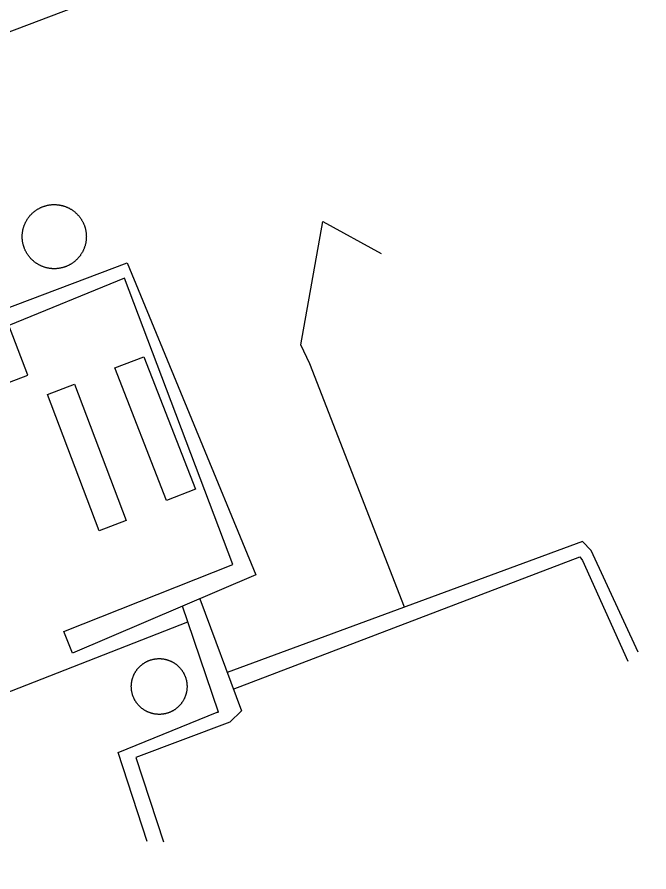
# Model space of a CAD drawing. Extents: x 3694830 to 3732949, y 415201 to 440970.
# Drawn here: x 3712704.1 to 3713047.9, y 429152.6 to 429617.3 of the extents above; entities that cross this region are included whole.
import ezdxf

# ---------------------------------------------------------------- set-up
doc = ezdxf.new("R2010")
doc.units = 0
for name, color, linetype in [('V-BLDG-OTLN', 7, 'Continuous'), ('V-DOMW-TANK', 7, 'Continuous'), ('V-UTIL-LINE', 7, 'Continuous')]:
    doc.layers.add(name, color=color, linetype=linetype)

msp = doc.modelspace()

# ---------------------------------------------------------------- linework, layer by layer
at = {"layer": 'V-BLDG-OTLN'}
for points in [[(3712785.46, 429354.59), (3712757.31, 429426.58), (3712772.98, 429432.7), (3712801.12, 429360.72)], [(3712748.77, 429338.1), (3712720.62, 429412.16), (3712735.29, 429417.73), (3712763.43, 429343.67)]]:
    msp.add_lwpolyline(points, close=True, dxfattribs=at)
at = {"layer": 'V-DOMW-TANK'}
for points in [[(3712707.17, 429494.84), (3712707.12, 429495.14), (3712707.07, 429495.44), (3712707.03, 429495.74), (3712707, 429496.05), (3712706.96, 429496.35), (3712706.94, 429496.66), (3712706.92, 429496.96), (3712706.9, 429497.26), (3712706.89, 429497.56), (3712706.89, 429497.87), (3712706.89, 429498.18), (3712706.9, 429498.48), (3712706.91, 429498.79), (3712706.92, 429499.09), (3712706.95, 429499.39), (3712706.98, 429499.69), (3712707.01, 429500), (3712707.04, 429500.3), (3712707.09, 429500.6), (3712707.14, 429500.9), (3712707.19, 429501.2), (3712707.25, 429501.5), (3712707.31, 429501.8), (3712707.38, 429502.09), (3712707.46, 429502.39), (3712707.54, 429502.68), (3712707.62, 429502.98), (3712707.71, 429503.27), (3712707.81, 429503.56), (3712707.91, 429503.84), (3712708.01, 429504.13), (3712708.12, 429504.41), (3712708.23, 429504.7), (3712708.36, 429504.98), (3712708.48, 429505.25), (3712708.61, 429505.53), (3712708.74, 429505.8), (3712708.88, 429506.07), (3712709.02, 429506.34), (3712709.17, 429506.61), (3712709.33, 429506.87), (3712709.48, 429507.13), (3712709.65, 429507.39), (3712709.81, 429507.65), (3712709.98, 429507.9), (3712710.16, 429508.14), (3712710.34, 429508.39), (3712710.52, 429508.63), (3712710.71, 429508.87), (3712710.9, 429509.11), (3712711.1, 429509.34), (3712711.3, 429509.57), (3712711.5, 429509.8), (3712711.71, 429510.02), (3712711.92, 429510.24), (3712712.14, 429510.45), (3712712.36, 429510.66), (3712712.58, 429510.87), (3712712.81, 429511.07), (3712713.04, 429511.27), (3712713.27, 429511.47), (3712713.51, 429511.66), (3712713.75, 429511.85), (3712713.99, 429512.03), (3712714.24, 429512.21), (3712714.49, 429512.38), (3712714.74, 429512.55), (3712715, 429512.71), (3712715.26, 429512.88), (3712715.52, 429513.03), (3712715.78, 429513.18), (3712716.05, 429513.33), (3712716.32, 429513.47), (3712716.59, 429513.61), (3712716.87, 429513.74), (3712717.14, 429513.87), (3712717.42, 429513.99), (3712717.7, 429514.11), (3712717.98, 429514.23), (3712718.27, 429514.33), (3712718.55, 429514.43), (3712718.84, 429514.53), (3712719.13, 429514.63), (3712719.42, 429514.72), (3712719.71, 429514.8), (3712720.01, 429514.88), (3712720.31, 429514.95), (3712720.6, 429515.02), (3712720.9, 429515.08), (3712721.2, 429515.14), (3712721.5, 429515.19), (3712721.8, 429515.24), (3712722.1, 429515.28), (3712722.41, 429515.31), (3712722.71, 429515.35), (3712723.01, 429515.37), (3712723.31, 429515.39), (3712723.62, 429515.41), (3712723.92, 429515.42), (3712724.23, 429515.42)], [(3712724.23, 429515.42), (3712724.53, 429515.42), (3712724.84, 429515.41), (3712725.14, 429515.4), (3712725.44, 429515.39), (3712725.75, 429515.36), (3712726.05, 429515.34), (3712726.35, 429515.3), (3712726.66, 429515.27), (3712726.96, 429515.22), (3712727.26, 429515.17), (3712727.56, 429515.12), (3712727.85, 429515.06), (3712728.16, 429515), (3712728.45, 429514.93), (3712728.75, 429514.85), (3712729.04, 429514.77), (3712729.33, 429514.69), (3712729.62, 429514.6), (3712729.91, 429514.51), (3712730.2, 429514.41), (3712730.48, 429514.3), (3712730.77, 429514.19), (3712731.05, 429514.08), (3712731.33, 429513.96), (3712731.61, 429513.83), (3712731.89, 429513.7), (3712732.16, 429513.57), (3712732.43, 429513.43), (3712732.7, 429513.28), (3712732.96, 429513.14), (3712733.23, 429512.98), (3712733.49, 429512.83), (3712733.75, 429512.66), (3712734, 429512.5), (3712734.25, 429512.33), (3712734.5, 429512.15), (3712734.75, 429511.97), (3712734.99, 429511.79), (3712735.23, 429511.6), (3712735.46, 429511.41), (3712735.7, 429511.21), (3712735.93, 429511.01), (3712736.15, 429510.8), (3712736.37, 429510.6), (3712736.59, 429510.39), (3712736.81, 429510.17), (3712737.02, 429509.95), (3712737.22, 429509.73), (3712737.43, 429509.5), (3712737.63, 429509.27), (3712737.82, 429509.04), (3712738.01, 429508.8), (3712738.2, 429508.56), (3712738.38, 429508.32), (3712738.56, 429508.07), (3712738.74, 429507.82), (3712738.9, 429507.57), (3712739.07, 429507.31), (3712739.23, 429507.05), (3712739.39, 429506.79)], [(3712739.39, 429506.79), (3712739.54, 429506.53), (3712739.68, 429506.26), (3712739.83, 429505.99), (3712739.96, 429505.72), (3712740.1, 429505.45), (3712740.22, 429505.17), (3712740.35, 429504.89), (3712740.47, 429504.61), (3712740.58, 429504.33), (3712740.69, 429504.04), (3712740.79, 429503.76), (3712740.89, 429503.47), (3712740.98, 429503.18), (3712741.07, 429502.89), (3712741.15, 429502.59), (3712741.23, 429502.3), (3712741.3, 429502), (3712741.37, 429501.71), (3712741.44, 429501.41), (3712741.49, 429501.11), (3712741.54, 429500.81), (3712741.59, 429500.51), (3712741.63, 429500.21), (3712741.67, 429499.91), (3712741.7, 429499.6), (3712741.73, 429499.3), (3712741.75, 429499), (3712741.76, 429498.69), (3712741.77, 429498.39), (3712741.78, 429498.08), (3712741.77, 429497.78), (3712741.77, 429497.47), (3712741.76, 429497.17), (3712741.74, 429496.87), (3712741.72, 429496.56), (3712741.69, 429496.26), (3712741.66, 429495.96), (3712741.62, 429495.66), (3712741.58, 429495.35), (3712741.53, 429495.05), (3712741.48, 429494.75), (3712741.42, 429494.46), (3712741.35, 429494.16), (3712741.28, 429493.86), (3712741.21, 429493.57), (3712741.13, 429493.27), (3712741.05, 429492.98), (3712740.96, 429492.69), (3712740.86, 429492.4), (3712740.76, 429492.11), (3712740.66, 429491.83), (3712740.55, 429491.54), (3712740.43, 429491.26), (3712740.31, 429490.98), (3712740.19, 429490.7), (3712740.06, 429490.43), (3712739.92, 429490.15), (3712739.78, 429489.88), (3712739.64, 429489.61), (3712739.49, 429489.35), (3712739.34, 429489.09), (3712739.18, 429488.82), (3712739.02, 429488.57), (3712738.85, 429488.31), (3712738.68, 429488.06), (3712738.51, 429487.81), (3712738.33, 429487.56), (3712738.15, 429487.32), (3712737.96, 429487.08), (3712737.77, 429486.85), (3712737.57, 429486.61), (3712737.37, 429486.38), (3712737.16, 429486.16), (3712736.95, 429485.94), (3712736.74, 429485.72), (3712736.53, 429485.5), (3712736.31, 429485.29), (3712736.08, 429485.09), (3712735.86, 429484.88), (3712735.63, 429484.68), (3712735.39, 429484.49), (3712735.16, 429484.3), (3712734.92, 429484.11), (3712734.67, 429483.93), (3712734.43, 429483.75), (3712734.18, 429483.58), (3712733.92, 429483.41), (3712733.67, 429483.24), (3712733.41, 429483.08), (3712733.15, 429482.92), (3712732.88, 429482.77), (3712732.62, 429482.62), (3712732.35, 429482.48), (3712732.08, 429482.35), (3712731.8, 429482.21), (3712731.52, 429482.09), (3712731.25, 429481.96), (3712730.96, 429481.84), (3712730.68, 429481.73), (3712730.4, 429481.62)], [(3712730.4, 429481.62), (3712730.11, 429481.52), (3712729.82, 429481.42), (3712729.53, 429481.33), (3712729.24, 429481.24), (3712728.95, 429481.16), (3712728.66, 429481.08), (3712728.36, 429481), (3712728.06, 429480.94), (3712727.76, 429480.88), (3712727.47, 429480.82), (3712727.17, 429480.76), (3712726.87, 429480.72), (3712726.56, 429480.68), (3712726.26, 429480.64), (3712725.96, 429480.61), (3712725.66, 429480.58), (3712725.35, 429480.56), (3712725.05, 429480.55), (3712724.74, 429480.54), (3712724.44, 429480.54), (3712724.14, 429480.54), (3712723.83, 429480.54), (3712723.53, 429480.55), (3712723.22, 429480.57), (3712722.92, 429480.59), (3712722.62, 429480.62), (3712722.31, 429480.65), (3712722.01, 429480.69), (3712721.71, 429480.73), (3712721.41, 429480.78), (3712721.11, 429480.83), (3712720.81, 429480.89), (3712720.51, 429480.96), (3712720.21, 429481.03), (3712719.92, 429481.1), (3712719.63, 429481.18), (3712719.33, 429481.26), (3712719.04, 429481.35), (3712718.75, 429481.45), (3712718.47, 429481.55), (3712718.18, 429481.66), (3712717.9, 429481.76), (3712717.62, 429481.88), (3712717.34, 429482), (3712717.06, 429482.12), (3712716.78, 429482.25), (3712716.51, 429482.39), (3712716.24, 429482.53), (3712715.97, 429482.67), (3712715.7, 429482.82), (3712715.44, 429482.97), (3712715.18, 429483.13), (3712714.92, 429483.29), (3712714.67, 429483.46), (3712714.42, 429483.63), (3712714.17, 429483.8), (3712713.92, 429483.98), (3712713.68, 429484.17), (3712713.44, 429484.36), (3712713.2, 429484.55), (3712712.97, 429484.74), (3712712.74, 429484.94), (3712712.52, 429485.15), (3712712.29, 429485.36), (3712712.08, 429485.57), (3712711.86, 429485.78), (3712711.65, 429486), (3712711.44, 429486.23), (3712711.24, 429486.45), (3712711.04, 429486.68), (3712710.84, 429486.92), (3712710.65, 429487.15), (3712710.47, 429487.39), (3712710.28, 429487.64), (3712710.1, 429487.89), (3712709.93, 429488.14), (3712709.76, 429488.39), (3712709.6, 429488.64), (3712709.44, 429488.9), (3712709.28, 429489.16), (3712709.13, 429489.43), (3712708.98, 429489.69), (3712708.84, 429489.96), (3712708.7, 429490.23), (3712708.57, 429490.51), (3712708.44, 429490.79), (3712708.32, 429491.07), (3712708.2, 429491.34), (3712708.09, 429491.63), (3712707.98, 429491.91), (3712707.87, 429492.2), (3712707.78, 429492.48), (3712707.68, 429492.78), (3712707.6, 429493.07), (3712707.51, 429493.36), (3712707.43, 429493.65), (3712707.36, 429493.95), (3712707.29, 429494.25), (3712707.23, 429494.54), (3712707.17, 429494.84)], [(3712767.28, 429258.9), (3712767.38, 429259.14), (3712767.48, 429259.39), (3712767.58, 429259.63), (3712767.69, 429259.87), (3712767.81, 429260.11), (3712767.93, 429260.35), (3712768.05, 429260.58), (3712768.18, 429260.81), (3712768.31, 429261.04), (3712768.44, 429261.27), (3712768.58, 429261.49), (3712768.73, 429261.72), (3712768.87, 429261.94), (3712769.02, 429262.16), (3712769.18, 429262.37), (3712769.33, 429262.58), (3712769.5, 429262.79), (3712769.66, 429263), (3712769.83, 429263.2), (3712770, 429263.4), (3712770.18, 429263.6), (3712770.36, 429263.79), (3712770.54, 429263.98), (3712770.73, 429264.17), (3712770.92, 429264.36), (3712771.11, 429264.54), (3712771.31, 429264.72), (3712771.51, 429264.89), (3712771.71, 429265.06), (3712771.91, 429265.23), (3712772.12, 429265.4), (3712772.33, 429265.55), (3712772.54, 429265.71), (3712772.76, 429265.86), (3712772.98, 429266.01), (3712773.2, 429266.16), (3712773.42, 429266.3), (3712773.65, 429266.44), (3712773.88, 429266.57), (3712774.11, 429266.7), (3712774.34, 429266.82), (3712774.58, 429266.95), (3712774.81, 429267.06), (3712775.05, 429267.18), (3712775.29, 429267.29), (3712775.54, 429267.39), (3712775.78, 429267.49), (3712776.03, 429267.59), (3712776.27, 429267.68), (3712776.52, 429267.77), (3712776.77, 429267.85), (3712777.03, 429267.93), (3712777.28, 429268), (3712777.54, 429268.07), (3712777.79, 429268.14), (3712778.05, 429268.2), (3712778.31, 429268.25), (3712778.57, 429268.31), (3712778.83, 429268.35), (3712779.09, 429268.39), (3712779.35, 429268.43), (3712779.61, 429268.47), (3712779.88, 429268.49), (3712780.14, 429268.52), (3712780.4, 429268.54), (3712780.67, 429268.55), (3712780.93, 429268.57), (3712781.2, 429268.58), (3712781.46, 429268.58), (3712781.73, 429268.57), (3712781.99, 429268.56), (3712782.25, 429268.55), (3712782.52, 429268.53), (3712782.78, 429268.51), (3712783.05, 429268.48), (3712783.31, 429268.45), (3712783.57, 429268.42), (3712783.83, 429268.38), (3712784.09, 429268.33), (3712784.35, 429268.28), (3712784.61, 429268.23), (3712784.87, 429268.17), (3712785.13, 429268.11), (3712785.38, 429268.04), (3712785.64, 429267.97), (3712785.89, 429267.9), (3712786.14, 429267.82), (3712786.39, 429267.73), (3712786.64, 429267.64), (3712786.89, 429267.55), (3712787.13, 429267.45), (3712787.38, 429267.35), (3712787.62, 429267.24), (3712787.86, 429267.13), (3712788.1, 429267.02), (3712788.34, 429266.9), (3712788.57, 429266.78), (3712788.8, 429266.65), (3712789.03, 429266.52), (3712789.26, 429266.38)], [(3712789.26, 429266.38), (3712789.48, 429266.24), (3712789.71, 429266.1), (3712789.93, 429265.95), (3712790.14, 429265.8), (3712790.36, 429265.65), (3712790.57, 429265.49), (3712790.78, 429265.33), (3712790.98, 429265.16), (3712791.19, 429264.99), (3712791.39, 429264.82), (3712791.59, 429264.65), (3712791.78, 429264.47), (3712791.97, 429264.28), (3712792.16, 429264.1), (3712792.35, 429263.91), (3712792.53, 429263.72), (3712792.71, 429263.52), (3712792.88, 429263.32), (3712793.05, 429263.12), (3712793.22, 429262.91), (3712793.38, 429262.71), (3712793.54, 429262.5), (3712793.7, 429262.28), (3712793.85, 429262.07), (3712794, 429261.85), (3712794.15, 429261.63), (3712794.29, 429261.4), (3712794.43, 429261.18), (3712794.56, 429260.95), (3712794.69, 429260.72), (3712794.81, 429260.49), (3712794.94, 429260.25), (3712795.05, 429260.02), (3712795.17, 429259.78), (3712795.27, 429259.53), (3712795.38, 429259.29), (3712795.48, 429259.05), (3712795.58, 429258.8), (3712795.67, 429258.55), (3712795.76, 429258.3), (3712795.84, 429258.05), (3712795.92, 429257.8), (3712795.99, 429257.54), (3712796.06, 429257.29), (3712796.13, 429257.04), (3712796.19, 429256.78), (3712796.24, 429256.52), (3712796.29, 429256.26), (3712796.34, 429256), (3712796.39, 429255.74), (3712796.42, 429255.47), (3712796.46, 429255.21), (3712796.48, 429254.95), (3712796.51, 429254.69), (3712796.53, 429254.42), (3712796.54, 429254.16), (3712796.56, 429253.89), (3712796.56, 429253.63), (3712796.56, 429253.37), (3712796.56, 429253.1)], [(3712778.46, 429238.55), (3712778.21, 429238.6), (3712777.95, 429238.66), (3712777.69, 429238.73), (3712777.43, 429238.79), (3712777.18, 429238.86), (3712776.93, 429238.94), (3712776.67, 429239.02), (3712776.42, 429239.1), (3712776.17, 429239.2), (3712775.93, 429239.29), (3712775.68, 429239.39), (3712775.44, 429239.49), (3712775.19, 429239.59), (3712774.95, 429239.7), (3712774.71, 429239.82), (3712774.48, 429239.94), (3712774.25, 429240.06), (3712774.01, 429240.19), (3712773.78, 429240.32), (3712773.56, 429240.45), (3712773.33, 429240.59), (3712773.11, 429240.74), (3712772.89, 429240.88), (3712772.67, 429241.03), (3712772.46, 429241.19), (3712772.25, 429241.35), (3712772.03, 429241.51), (3712771.83, 429241.67), (3712771.62, 429241.84), (3712771.42, 429242.02), (3712771.23, 429242.19), (3712771.03, 429242.37), (3712770.84, 429242.55), (3712770.65, 429242.74), (3712770.47, 429242.93), (3712770.29, 429243.12), (3712770.11, 429243.32), (3712769.94, 429243.52), (3712769.76, 429243.72), (3712769.6, 429243.92), (3712769.43, 429244.13), (3712769.27, 429244.34), (3712769.12, 429244.55), (3712768.96, 429244.77), (3712768.81, 429244.99), (3712768.67, 429245.21), (3712768.53, 429245.43), (3712768.39, 429245.66), (3712768.25, 429245.89), (3712768.13, 429246.12), (3712768, 429246.35), (3712767.88, 429246.59), (3712767.76, 429246.82), (3712767.65, 429247.06), (3712767.54, 429247.3), (3712767.44, 429247.55), (3712767.34, 429247.79), (3712767.24, 429248.04), (3712767.15, 429248.29), (3712767.06, 429248.54), (3712766.98, 429248.79), (3712766.9, 429249.04), (3712766.82, 429249.29), (3712766.75, 429249.55), (3712766.69, 429249.8), (3712766.63, 429250.06), (3712766.57, 429250.32), (3712766.52, 429250.58), (3712766.47, 429250.84), (3712766.43, 429251.1), (3712766.39, 429251.36), (3712766.36, 429251.62), (3712766.33, 429251.89), (3712766.31, 429252.15), (3712766.29, 429252.41), (3712766.27, 429252.68), (3712766.26, 429252.94), (3712766.25, 429253.21), (3712766.25, 429253.47), (3712766.25, 429253.73), (3712766.26, 429254), (3712766.27, 429254.26), (3712766.29, 429254.53), (3712766.31, 429254.79), (3712766.34, 429255.06), (3712766.37, 429255.32), (3712766.41, 429255.58), (3712766.45, 429255.84), (3712766.49, 429256.1), (3712766.54, 429256.36), (3712766.59, 429256.62), (3712766.65, 429256.88), (3712766.71, 429257.14), (3712766.78, 429257.39), (3712766.85, 429257.65), (3712766.93, 429257.9), (3712767.01, 429258.15), (3712767.09, 429258.4), (3712767.18, 429258.65), (3712767.28, 429258.9)], [(3712796.56, 429253.1), (3712796.55, 429252.84), (3712796.54, 429252.57), (3712796.52, 429252.31), (3712796.5, 429252.04), (3712796.48, 429251.78), (3712796.44, 429251.52), (3712796.41, 429251.26), (3712796.37, 429250.99), (3712796.33, 429250.73), (3712796.27, 429250.47), (3712796.22, 429250.22), (3712796.16, 429249.96), (3712796.1, 429249.7), (3712796.03, 429249.44), (3712795.96, 429249.19), (3712795.89, 429248.93), (3712795.81, 429248.68), (3712795.72, 429248.43), (3712795.63, 429248.18), (3712795.54, 429247.94), (3712795.44, 429247.69), (3712795.34, 429247.45), (3712795.23, 429247.2), (3712795.12, 429246.97), (3712795.01, 429246.73), (3712794.89, 429246.49), (3712794.77, 429246.26), (3712794.64, 429246.02), (3712794.51, 429245.79), (3712794.37, 429245.57), (3712794.23, 429245.34), (3712794.09, 429245.12), (3712793.94, 429244.9), (3712793.79, 429244.68), (3712793.64, 429244.47), (3712793.48, 429244.26), (3712793.32, 429244.04), (3712793.15, 429243.84), (3712792.98, 429243.64), (3712792.81, 429243.44), (3712792.64, 429243.24), (3712792.46, 429243.04), (3712792.27, 429242.85), (3712792.09, 429242.66), (3712791.9, 429242.48), (3712791.71, 429242.3), (3712791.51, 429242.12), (3712791.31, 429241.95), (3712791.11, 429241.77), (3712790.9, 429241.6), (3712790.7, 429241.44), (3712790.49, 429241.28), (3712790.27, 429241.13), (3712790.06, 429240.97), (3712789.84, 429240.82), (3712789.62, 429240.68), (3712789.39, 429240.54), (3712789.17, 429240.4), (3712788.94, 429240.27), (3712788.71, 429240.14), (3712788.48, 429240.01), (3712788.24, 429239.89), (3712788, 429239.77), (3712787.77, 429239.66), (3712787.52, 429239.55), (3712787.28, 429239.45), (3712787.04, 429239.35), (3712786.79, 429239.25), (3712786.54, 429239.16), (3712786.29, 429239.07), (3712786.04, 429238.99), (3712785.79, 429238.91), (3712785.53, 429238.83), (3712785.28, 429238.76), (3712785.02, 429238.7), (3712784.76, 429238.64), (3712784.51, 429238.58), (3712784.25, 429238.53), (3712783.99, 429238.49), (3712783.73, 429238.44), (3712783.46, 429238.4), (3712783.2, 429238.37), (3712782.94, 429238.34), (3712782.68, 429238.32), (3712782.41, 429238.29), (3712782.15, 429238.28), (3712781.88, 429238.27), (3712781.62, 429238.26), (3712781.35, 429238.26), (3712781.09, 429238.27), (3712780.83, 429238.27), (3712780.56, 429238.29), (3712780.3, 429238.3), (3712780.03, 429238.32), (3712779.77, 429238.35), (3712779.51, 429238.38), (3712779.25, 429238.42), (3712778.98, 429238.46), (3712778.72, 429238.5), (3712778.46, 429238.55)]]:
    msp.add_lwpolyline(points, dxfattribs=at)
at = {"layer": 'V-UTIL-LINE'}
for points in [[(3713051.3, 429025.2), (3713253.39, 429102.76), (3713155.94, 429362.29), (3713153.87, 429362.99), (3713143.58, 429390.67), (3713143.58, 429392.05), (3713132.59, 429417.66), (3713129.84, 429423.2), (3713048.18, 429641.9), (3713023.48, 429709.02), (3713020.04, 429715.95), (3713013.85, 429727.03), (3712999.33, 429724.3), (3713000.7, 429722.92), (3712804.15, 429648.8), (3712646.35, 429589.09)], [(3712340.99, 429284.06), (3712574.91, 429371.2), (3712709.87, 429422.68), (3712643.29, 429597.09), (3712625.29, 429588.15), (3712685.71, 429435.19), (3712568.75, 429393.34), (3712334.13, 429303.43), (3712340.99, 429284.06)], [(3712914.79, 429296.59), (3712863.31, 429428.79), (3712858.5, 429439.17), (3712870.44, 429506.2), (3712902.19, 429488.82)], [(3712696.3, 429458.21), (3712763.91, 429483.68), (3712833.95, 429314.1), (3712734.28, 429271.52), (3712729.47, 429283.28), (3712821.52, 429319.67), (3712762.5, 429475.39), (3712699.59, 429449.59)], [(3713041.93, 429272.04), (3713016.5, 429327.42), (3713011.68, 429332.27), (3712818.36, 429261.08)], [(3712821.74, 429251.98), (3713010.27, 429323.98), (3713011.65, 429321.9), (3713036.39, 429267.22)], [(3712803.48, 429301.09), (3712826.14, 429240.15), (3712819.9, 429233.95), (3712768.69, 429214.73), (3712783.77, 429169.06)], [(3712774.78, 429169.09), (3712759.02, 429217.52), (3712813, 429239.5), (3712813.69, 429239.49), (3712796.93, 429288.62), (3712794.05, 429297.05)], [(3712857.98, 428950.33), (3712858.66, 428944.8), (3712728.55, 428896.77), (3712609.15, 429215.12), (3712796.93, 429288.62)]]:
    msp.add_lwpolyline(points, dxfattribs=at)

doc.saveas('drawing.dxf')
